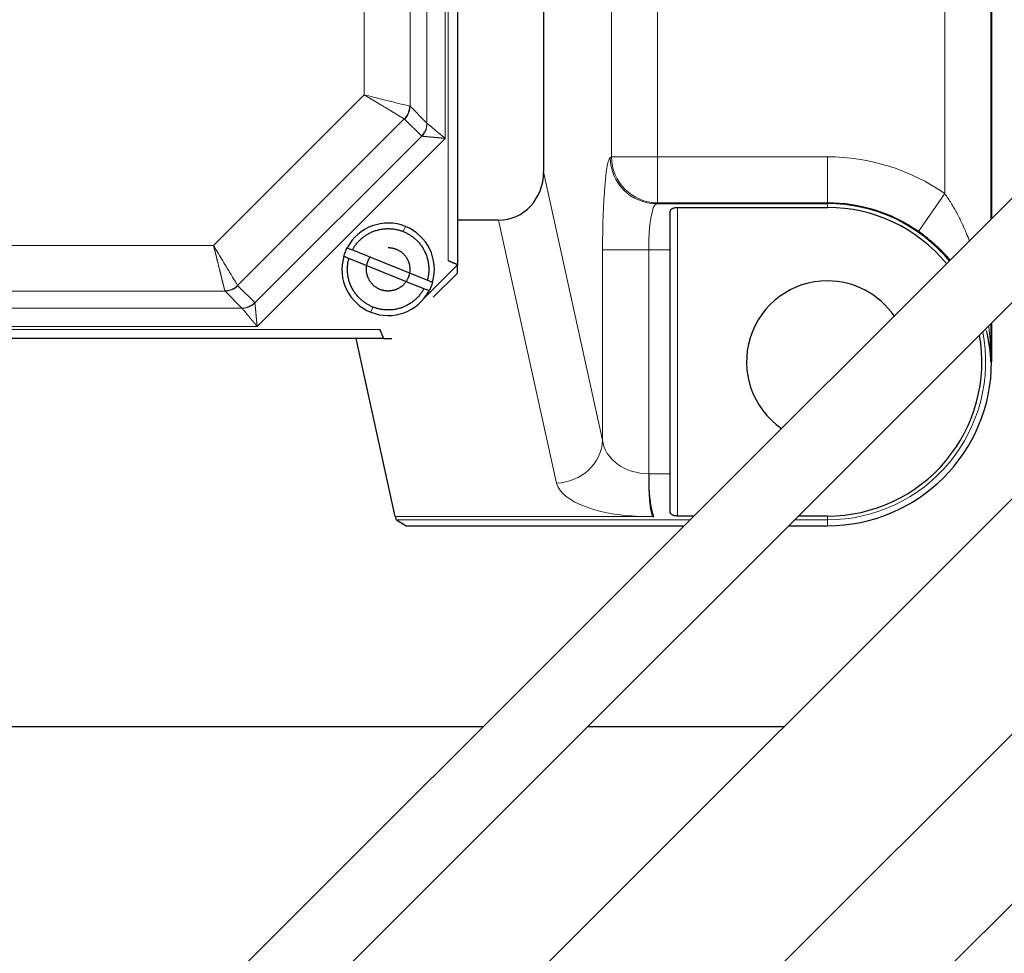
# Model space of a CAD drawing. Header units: inches. Extents: x 0 to 20790, y -12 to 14700.
# Tile 414 of 441: x 14027 to 14133, y 11416 to 11517. Entities that reach past the tile are written whole.
import ezdxf

# ---------------------------------------------------------------- set-up
doc = ezdxf.new("R2010")
doc.units = ezdxf.units.IN
doc.layers.add('1', color=7, linetype='Continuous', true_color=0xffffff)
doc.layers.add('254', color=7, linetype='Continuous', true_color=0xffffff)
doc.styles.add('latin_extended', font='simplex.shx')
doc.dimstyles.get("Standard").update_dxf_attribs({"dimtxt": 0.18, "dimasz": 0.18, "dimexe": 0.18, "dimexo": 0.0625, "dimgap": 0.09, "dimtad": 0, "dimtih": 1, "dimtoh": 1, "dimdec": 4, "dimzin": 0, "dimdsep": 46, "dimtxsty": 'Standard', "dimcen": 0.09, "dimadec": 0, "dimazin": 0, "dimtfac": 1, "dimtdec": 4, "dimtofl": 0, "dimtmove": 0, "dimatfit": 3, "dimfxl": 1, "dimtolj": 1, "dimtzin": 0, "dimarcsym": 0})

# ---------------------------------------------------------------- blocks, each defined once
blk = doc.blocks.new('_U8')
at = {"layer": '254', "color": 3, "linetype": 'Continuous', "lineweight": 13, "transparency": 16777216}
for p, q in [((13940.84, 12760.44), (13940.84, 13273.44)), ((14453.84, 10418.96), (14453.84, 13273.44)), ((14331.34, 13238.44), (14063.34, 13238.44))]:
    blk.add_line(p, q, dxfattribs=at)
at = {"layer": '254', "color": 3, "transparency": 16777216}
for points in [[(14063.34, 13258.86), (14063.34, 13218.02), (13940.84, 13238.44)], [(14331.34, 13218.02), (14331.34, 13258.86), (14453.84, 13238.44)]]:
    blk.add_solid(points, dxfattribs=at)
at = {"layer": 'Defpoints', "color": 0, "transparency": 16777216}
for p in [(13940.84, 13238.44), (13940.84, 12725.44), (14453.84, 10383.96)]:
    blk.add_point(p, dxfattribs=at)
at = {"layer": '254', "color": 2, "lineweight": 13, "transparency": 16777216, "insert": (14074.35, 13422.19), "char_height": 122.5, "attachment_point": 1, "style": 'latin_extended'}
blk.add_mtext('\\A1;513', dxfattribs=at)

msp = doc.modelspace()

# ---------------------------------------------------------------- linework, layer by layer
at = {"layer": '1', "color": 110, "linetype": 'Continuous', "lineweight": 13}
for p, q in [((14072.838, 11491.356), (14072.838, 11604.527)), ((14072.515, 11504.604), (14072.515, 11591.279)), ((14070.534, 11589.629), (14070.534, 11506.254)), ((14068.711, 11587.806), (14068.711, 11508.077)), ((14063.759, 11509.315), (14063.759, 11586.568)), ((14126.523, 11498.63), (14126.523, 11532.254)), ((14090.489, 11502.616), (14090.489, 11528.267)), ((14095.47, 11528.267), (14095.47, 11502.616)), ((14047.465, 11493.02), (14063.759, 11509.315)), ((14068.711, 11508.077), (14070.534, 11506.254)), ((14068.089, 11506.709), (14050.071, 11488.691)), ((14069.941, 11504.867), (14068.117, 11506.69)), ((14069.979, 11504.842), (14051.938, 11486.801)), ((14052.176, 11484.265), (14072.515, 11504.604)), ((14090.356, 11502.536), (14090.489, 11502.616)), ((14090.489, 11502.616), (14095.47, 11502.616)), ((14095.47, 11502.616), (14113.838, 11502.616)), ((14095.47, 11497.623), (14095.47, 11502.616)), ((14113.838, 11497.623), (14113.838, 11502.616)), ((14083.146, 11500.973), (14089.527, 11471.964)), ((14123.667, 11494.534), (14126.523, 11498.63)), ((14095.47, 11497.623), (14095.337, 11497.543)), ((14095.337, 11497.543), (14113.838, 11497.543)), ((14113.838, 11497.623), (14095.47, 11497.623)), ((14097.638, 11497.133), (14097.638, 11463.751)), ((14113.838, 11497.543), (14113.838, 11497.623)), ((14113.838, 11497.133), (14113.838, 11497.543)), ((14067.98, 11494.524), (14068.204, 11495.08)), ((14084.546, 11467.318), (14078.288, 11495.765)), ((13970.211, 11493.02), (14047.465, 11493.02)), ((14089.527, 11492.55), (14094.508, 11492.55)), ((14089.527, 11471.964), (14089.527, 11492.55)), ((14096.838, 11492.55), (14094.508, 11492.55)), ((14094.508, 11492.55), (14094.508, 11468.333)), ((14050.09, 11488.663), (14051.913, 11486.839)), ((14048.703, 11488.069), (13968.974, 11488.069)), ((14050.526, 11486.246), (14048.703, 11488.069)), ((14064.472, 11485.803), (14064.696, 11486.36)), ((14050.526, 11486.246), (13967.151, 11486.246)), ((13965.501, 11484.265), (14052.176, 11484.265)), ((13952.253, 11483.942), (14065.424, 11483.942)), ((14131.516, 11480.442), (14131.577, 11480.442)), ((14094.508, 11468.333), (14096.838, 11468.333)), ((14067.102, 11463.687), (14094.508, 11463.687)), ((14098.976, 11463.34), (14067.241, 11463.34)), ((14094.508, 11463.687), (14095.059, 11463.687)), ((14113.838, 11463.34), (14110.29, 11463.34)), ((14113.838, 11463.751), (14113.838, 11463.34)), ((14113.838, 11463.34), (14113.838, 11462.703))]:
    msp.add_line(p, q, dxfattribs=at)
at = {"layer": '1', "color": 2, "linetype": 'Continuous', "lineweight": 25}
for p, q in [((14073.838, 11604.942), (14073.838, 11490.942)), ((14083.146, 11594.114), (14083.146, 11500.973)), ((14131.516, 11550.442), (14131.516, 11495.881)), ((14131.577, 11550.442), (14131.577, 11495.941)), ((14069.979, 11504.842), (14069.941, 11504.867)), ((14135.617, 11499.98), (13953.898, 11318.261)), ((14097.638, 11497.133), (14113.838, 11497.133)), ((14096.838, 11492.55), (14096.838, 11496.692)), ((14078.288, 11495.765), (14073.837, 11495.765)), ((13959.555, 11312.605), (14141.273, 11494.323)), ((14062.469, 11492.537), (14070.581, 11489.274)), ((14096.838, 11468.333), (14096.838, 11492.55)), ((14070.207, 11488.346), (14062.096, 11491.609)), ((14073.838, 11490.942), (14070.338, 11487.442)), ((14073.838, 11490.042), (14073.838, 11490.943)), ((14071.216, 11487.419), (14073.838, 11490.042)), ((14050.071, 11488.691), (14050.09, 11488.663)), ((14051.913, 11486.839), (14051.938, 11486.801)), ((14152.759, 11484.595), (14052.685, 11384.521)), ((14131.516, 11484.567), (14131.516, 11480.442)), ((14131.577, 11484.627), (14131.577, 11480.442)), ((14067.102, 11463.687), (14062.867, 11482.942)), ((14065.839, 11482.942), (14066.738, 11482.942)), ((14187.273, 11475.269), (14118.413, 11406.409)), ((14065.413, 11371.793), (14165.487, 11471.867)), ((14096.838, 11464.191), (14096.838, 11468.333)), ((14067.241, 11463.34), (14068.305, 11462.703)), ((14099.387, 11463.751), (14097.638, 11463.751)), ((14113.838, 11463.751), (14110.701, 11463.751)), ((14068.305, 11462.703), (14098.338, 11462.703)), ((14109.652, 11462.703), (14113.838, 11462.703)), ((14076.575, 11440.942), (14010.809, 11440.942)), ((14109.105, 11440.942), (14087.888, 11440.942))]:
    msp.add_line(p, q, dxfattribs=at)
at = {"layer": '1', "color": 110, "linetype": 'Continuous', "lineweight": 13}
for radius, start, end in [(22.175, 55.10682, 90), (17.102, 39.68438, 90), (17.102, 270, 10.91531)]:
    msp.add_arc((14113.838, 11480.442), radius, start, end, dxfattribs=at)
at = {"layer": '1', "color": 2, "linetype": 'Continuous', "lineweight": 25}
for centre, radius, start, end in [((14113.838, 11480.442), 17.181, 55.10682, 90), ((14113.838, 11480.442), 16.691, 39.555, 90), ((14066.338, 11490.442), 5, 68.08544, 152.34627), ((14066.338, 11490.442), 5, 343.82461, 68.08544), ((14066.338, 11490.442), 5, 163.82461, 248.08544), ((14113.838, 11480.442), 8.75, 90, 235.42875), ((14113.838, 11480.442), 8.75, 34.57125, 90), ((14066.338, 11490.442), 5, 248.08544, 332.34627), ((14113.838, 11480.442), 16.691, 270, 9.95625), ((14113.838, 11480.442), 17.739, 270, 0)]:
    msp.add_arc(centre, radius, start, end, dxfattribs=at)
at = {"layer": '1', "color": 110, "linetype": 'Continuous', "lineweight": 13}
for centre, major_axis, ratio, start_param, end_param in [((14090.402, 11492.55), (0, 10), 0.0874887, 0.0523599, 1.5707963), ((14095.337, 11502.536), (2.569, -4.289), 0.9948398, 4.1749656, 5.7412005), ((14095.47, 11502.616), (-2.569, 4.289), 0.9948398, 1.0333729, 2.5996079), ((14095.383, 11492.55), (0, 5), 0.1749773, 0.0523599, 1.5707963), ((14084.546, 11471.964), (-4.883, -1.074), 0.9261447, 1.369826, 2.9084059), ((14094.508, 11472.311), (5, 0), 0.7954739, 3.2288591, 4.712389), ((14095.383, 11468.333), (0, 5), 0.1749773, 1.5707963, 2.7630387), ((14094.508, 11467.665), (10, 0), 0.397737, 3.2288591, 4.712389), ((14094.508, 11467.665), (-10, 0), 0.3977372, 1.5707964, 1.624184)]:
    msp.add_ellipse(centre, major_axis=major_axis, ratio=ratio, start_param=start_param, end_param=end_param, dxfattribs=at)
at = {"layer": '1', "color": 2, "linetype": 'Continuous', "lineweight": 25}
for centre, major_axis, ratio, start_param, end_param in [((14078.127, 11501.146), (1.16, -5.273), 0.9261447, 6.0822149, 7.6207949), ((14067.264, 11468.333), (0, 5), 0.0874887, 2.7630387, 3.0892328)]:
    msp.add_ellipse(centre, major_axis=major_axis, ratio=ratio, start_param=start_param, end_param=end_param, dxfattribs=at)
at = {"layer": '1', "color": 110, "linetype": 'Continuous', "lineweight": 13}
for points, knots in [([(14068.089, 11506.709), (14068.087, 11506.71), (14068.083, 11506.712), (14068.077, 11506.716), (14068.07, 11506.72), (14068.063, 11506.724), (14068.056, 11506.728), (14068.049, 11506.733), (14068.042, 11506.737), (14068.034, 11506.742), (14068.026, 11506.746), (14068.018, 11506.751), (14068.009, 11506.756), (14068, 11506.761), (14067.991, 11506.767), (14067.982, 11506.772), (14067.972, 11506.778), (14067.962, 11506.784), (14067.952, 11506.79), (14067.941, 11506.796), (14067.931, 11506.802), (14067.92, 11506.809), (14067.908, 11506.816), (14067.897, 11506.822), (14067.885, 11506.829), (14067.873, 11506.837), (14067.86, 11506.844), (14067.847, 11506.852), (14067.834, 11506.859), (14067.821, 11506.867), (14067.807, 11506.875), (14067.793, 11506.884), (14067.779, 11506.892), (14067.764, 11506.901), (14067.75, 11506.91), (14067.734, 11506.919), (14067.719, 11506.928), (14067.703, 11506.937), (14067.687, 11506.947), (14067.671, 11506.957), (14067.654, 11506.967), (14067.637, 11506.977), (14067.62, 11506.987), (14067.602, 11506.998), (14067.585, 11507.009), (14067.566, 11507.02), (14067.548, 11507.031), (14067.529, 11507.042), (14067.51, 11507.054), (14067.491, 11507.065), (14067.471, 11507.077), (14067.451, 11507.089), (14067.431, 11507.102), (14067.41, 11507.114), (14067.389, 11507.127), (14067.368, 11507.14), (14067.347, 11507.153), (14067.325, 11507.166), (14067.303, 11507.179), (14067.28, 11507.193), (14067.258, 11507.207), (14067.235, 11507.221), (14067.211, 11507.235), (14067.188, 11507.249), (14067.164, 11507.263), (14067.14, 11507.278), (14067.115, 11507.293), (14067.091, 11507.308), (14067.066, 11507.323), (14067.04, 11507.339), (14067.015, 11507.354), (14066.989, 11507.37), (14066.963, 11507.386), (14066.937, 11507.402), (14066.91, 11507.418), (14066.883, 11507.434), (14066.856, 11507.451), (14066.828, 11507.467), (14066.801, 11507.484), (14066.773, 11507.501), (14066.744, 11507.518), (14066.716, 11507.535), (14066.687, 11507.553), (14066.658, 11507.57), (14066.629, 11507.588), (14066.6, 11507.605), (14066.535, 11507.644), (14066.434, 11507.705), (14066.29, 11507.791), (14066.139, 11507.882), (14065.979, 11507.979), (14065.81, 11508.08), (14065.634, 11508.186), (14065.449, 11508.297), (14065.312, 11508.38), (14065.226, 11508.432), (14065.193, 11508.452), (14065.16, 11508.472), (14065.125, 11508.492), (14065.09, 11508.513), (14065.054, 11508.535), (14065.018, 11508.557), (14064.98, 11508.58), (14064.942, 11508.603), (14064.902, 11508.626), (14064.862, 11508.65), (14064.821, 11508.675), (14064.779, 11508.7), (14064.736, 11508.726), (14064.693, 11508.752), (14064.648, 11508.779), (14064.603, 11508.806), (14064.557, 11508.834), (14064.509, 11508.863), (14064.461, 11508.892), (14064.413, 11508.921), (14064.363, 11508.951), (14064.312, 11508.982), (14064.261, 11509.013), (14064.208, 11509.044), (14064.155, 11509.076), (14064.101, 11509.109), (14064.046, 11509.142), (14063.99, 11509.176), (14063.934, 11509.21), (14063.876, 11509.244), (14063.818, 11509.279), (14063.779, 11509.303), (14063.759, 11509.315)], [0, 0, 0, 0, 0.0049091, 0.0098455, 0.0148089, 0.0197994, 0.0248167, 0.0298608, 0.0349314, 0.0400284, 0.0451517, 0.0503011, 0.0554765, 0.0606776, 0.0659043, 0.0711565, 0.0764339, 0.0817364, 0.0870638, 0.0924159, 0.0977925, 0.1031934, 0.1086184, 0.1140672, 0.1195397, 0.1250357, 0.1305549, 0.1360971, 0.141662, 0.1472495, 0.1528593, 0.1584912, 0.1641449, 0.1698201, 0.1755166, 0.1812342, 0.1869725, 0.1927314, 0.1985105, 0.2043096, 0.2101284, 0.2159666, 0.2218239, 0.2277001, 0.2335948, 0.2395078, 0.2454387, 0.2513872, 0.2573532, 0.2633361, 0.2693358, 0.2753519, 0.2813841, 0.287432, 0.2934954, 0.299574, 0.3056673, 0.3117751, 0.317897, 0.3240328, 0.330182, 0.3363443, 0.3425194, 0.3487069, 0.3549065, 0.3611179, 0.3673406, 0.3735744, 0.3798189, 0.3860738, 0.3923386, 0.398613, 0.4048967, 0.4111894, 0.4174905, 0.4237999, 0.4301171, 0.4364418, 0.4427736, 0.4491122, 0.4554572, 0.4618082, 0.4681649, 0.4745269, 0.4808939, 0.4872654, 0.4936412, 0.5221468, 0.551487, 0.5816677, 0.6126902, 0.6445523, 0.6772488, 0.7107708, 0.7451056, 0.7507188, 0.7564606, 0.7623316, 0.7683321, 0.7744626, 0.7807236, 0.7871153, 0.7936382, 0.8002927, 0.8070791, 0.8139977, 0.8210488, 0.8282328, 0.8355499, 0.8430004, 0.8505844, 0.8583022, 0.866154, 0.8741398, 0.8822597, 0.8905139, 0.8989024, 0.9074251, 0.916082, 0.9248729, 0.9337978, 0.9428565, 0.9520486, 0.961374, 0.9708323, 0.980423, 0.9901457, 1, 1, 1, 1]), ([(14068.664, 11508.096), (14068.608, 11508.11), (14068.4, 11508.161), (14067.75, 11508.323), (14066.507, 11508.632), (14065.048, 11508.994), (14064.086, 11509.234), (14063.759, 11509.315)], [0, 0, 0, 0, 0.125, 0.325, 0.5799752, 0.8575726, 1, 1, 1, 1]), ([(14068.117, 11506.69), (14068.209, 11506.782), (14068.333, 11506.932), (14068.467, 11507.153), (14068.552, 11507.327), (14068.619, 11507.508), (14068.686, 11507.757), (14068.708, 11507.949), (14068.711, 11508.077)], [0, 0, 0, 0, 0.25, 0.375, 0.5, 0.625, 0.75, 1, 1, 1, 1]), ([(14070.534, 11506.254), (14070.532, 11506.14), (14070.502, 11505.855), (14070.375, 11505.472), (14070.171, 11505.124), (14070.022, 11504.948), (14069.941, 11504.867)], [0, 0, 0, 0, 0.2222222, 0.5555556, 0.7777778, 1, 1, 1, 1]), ([(14070.553, 11506.229), (14070.548, 11505.937), (14070.447, 11505.498), (14070.174, 11505.06), (14070.029, 11504.894), (14069.979, 11504.842)], [0, 0, 0, 0, 0.5714286, 0.8571429, 1, 1, 1, 1]), ([(14070.553, 11506.229), (14070.554, 11506.228), (14070.557, 11506.226), (14070.561, 11506.222), (14070.565, 11506.219), (14070.57, 11506.215), (14070.574, 11506.211), (14070.579, 11506.207), (14070.584, 11506.203), (14070.589, 11506.199), (14070.595, 11506.194), (14070.6, 11506.19), (14070.606, 11506.185), (14070.612, 11506.18), (14070.619, 11506.175), (14070.625, 11506.17), (14070.632, 11506.164), (14070.638, 11506.158), (14070.645, 11506.153), (14070.652, 11506.147), (14070.66, 11506.141), (14070.667, 11506.134), (14070.675, 11506.128), (14070.683, 11506.122), (14070.691, 11506.115), (14070.7, 11506.108), (14070.708, 11506.101), (14070.717, 11506.094), (14070.726, 11506.086), (14070.735, 11506.079), (14070.744, 11506.071), (14070.754, 11506.063), (14070.777, 11506.044), (14070.816, 11506.012), (14070.874, 11505.963), (14070.94, 11505.909), (14070.998, 11505.86), (14071.047, 11505.82), (14071.082, 11505.79), (14071.118, 11505.761), (14071.152, 11505.733), (14071.186, 11505.705), (14071.219, 11505.677), (14071.252, 11505.65), (14071.284, 11505.623), (14071.346, 11505.571), (14071.443, 11505.491), (14071.582, 11505.376), (14071.734, 11505.25), (14071.85, 11505.155), (14071.922, 11505.095), (14071.947, 11505.074), (14071.974, 11505.052), (14072.002, 11505.029), (14072.03, 11505.005), (14072.06, 11504.98), (14072.092, 11504.954), (14072.124, 11504.927), (14072.158, 11504.899), (14072.193, 11504.87), (14072.229, 11504.84), (14072.266, 11504.809), (14072.305, 11504.778), (14072.344, 11504.745), (14072.385, 11504.711), (14072.427, 11504.676), (14072.471, 11504.64), (14072.5, 11504.616), (14072.515, 11504.604)], [0, 0, 0, 0, 0.0060783, 0.0121777, 0.0182981, 0.0244396, 0.0306023, 0.0367862, 0.0429912, 0.0492175, 0.055465, 0.0617337, 0.0680237, 0.0743349, 0.0806673, 0.0870209, 0.0933957, 0.0997918, 0.1062089, 0.1126472, 0.1191066, 0.1255871, 0.1320886, 0.1386112, 0.1451546, 0.1517191, 0.1583044, 0.1649105, 0.1715374, 0.1781851, 0.1848535, 0.1915425, 0.1982522, 0.2329474, 0.2692787, 0.3071904, 0.3466185, 0.3656454, 0.3840458, 0.4018307, 0.4190118, 0.4356009, 0.4516364, 0.4672735, 0.4825267, 0.4973856, 0.5540501, 0.6149629, 0.6801485, 0.7495931, 0.7595843, 0.7700317, 0.7809366, 0.7923003, 0.8041241, 0.8164091, 0.8291563, 0.8423666, 0.8560407, 0.8701792, 0.8847825, 0.8998506, 0.9153836, 0.9313811, 0.9478426, 0.9647671, 0.9821534, 1, 1, 1, 1]), ([(14072.515, 11504.604), (14072.505, 11504.605), (14072.486, 11504.607), (14072.457, 11504.609), (14072.428, 11504.612), (14072.4, 11504.615), (14072.373, 11504.617), (14072.346, 11504.62), (14072.319, 11504.622), (14072.292, 11504.625), (14072.266, 11504.627), (14072.24, 11504.63), (14072.215, 11504.632), (14072.19, 11504.635), (14072.165, 11504.637), (14072.141, 11504.639), (14072.117, 11504.642), (14072.094, 11504.644), (14072.071, 11504.646), (14072.048, 11504.648), (14072.026, 11504.65), (14072.004, 11504.652), (14071.982, 11504.654), (14071.961, 11504.656), (14071.941, 11504.658), (14071.92, 11504.66), (14071.9, 11504.662), (14071.881, 11504.664), (14071.861, 11504.665), (14071.843, 11504.667), (14071.824, 11504.669), (14071.806, 11504.671), (14071.788, 11504.672), (14071.771, 11504.674), (14071.754, 11504.675), (14071.738, 11504.677), (14071.69, 11504.681), (14071.612, 11504.689), (14071.507, 11504.699), (14071.406, 11504.708), (14071.31, 11504.717), (14071.218, 11504.726), (14071.131, 11504.734), (14071.049, 11504.741), (14070.98, 11504.748), (14070.924, 11504.753), (14070.879, 11504.757), (14070.835, 11504.76), (14070.792, 11504.764), (14070.749, 11504.768), (14070.708, 11504.771), (14070.668, 11504.775), (14070.629, 11504.779), (14070.591, 11504.783), (14070.553, 11504.786), (14070.517, 11504.79), (14070.482, 11504.793), (14070.448, 11504.797), (14070.415, 11504.8), (14070.383, 11504.804), (14070.353, 11504.807), (14070.323, 11504.81), (14070.294, 11504.813), (14070.267, 11504.815), (14070.241, 11504.818), (14070.215, 11504.82), (14070.191, 11504.823), (14070.168, 11504.825), (14070.146, 11504.827), (14070.126, 11504.829), (14070.106, 11504.831), (14070.088, 11504.832), (14070.07, 11504.834), (14070.054, 11504.835), (14070.039, 11504.837), (14070.024, 11504.838), (14070.011, 11504.839), (14069.999, 11504.84), (14069.988, 11504.841), (14069.982, 11504.842), (14069.979, 11504.842)], [0, 0, 0, 0, 0.0090604, 0.018007, 0.0268395, 0.0355577, 0.0441615, 0.0526507, 0.0610252, 0.069285, 0.0774299, 0.0854599, 0.0933749, 0.1011749, 0.1088599, 0.1164298, 0.1238848, 0.1312249, 0.13845, 0.1455602, 0.1525557, 0.1594365, 0.1662027, 0.1728544, 0.1793917, 0.1858147, 0.1921236, 0.1983185, 0.2043996, 0.210367, 0.2162209, 0.2219614, 0.2275887, 0.233103, 0.2385046, 0.2437935, 0.24897, 0.284392, 0.3186901, 0.3518605, 0.3839021, 0.4148162, 0.4446071, 0.4732809, 0.5008466, 0.5175969, 0.5340315, 0.5502308, 0.5663189, 0.5822953, 0.598158, 0.6139052, 0.6295347, 0.6450445, 0.6604324, 0.6756964, 0.6908342, 0.7058438, 0.7207231, 0.7354699, 0.7500821, 0.7645579, 0.778895, 0.7930918, 0.8071463, 0.8210568, 0.8348216, 0.8484393, 0.8619083, 0.8752275, 0.8883956, 0.9014116, 0.9142747, 0.9269842, 0.9395396, 0.9519405, 0.9641869, 0.9762787, 0.9882162, 1, 1, 1, 1]), ([(14126.523, 11498.63), (14126.644, 11498.461), (14126.762, 11498.291), (14126.99, 11497.947), (14127.101, 11497.774), (14127.424, 11497.25), (14127.628, 11496.895), (14128.014, 11496.176), (14128.197, 11495.812), (14128.414, 11495.351), (14128.457, 11495.258), (14128.542, 11495.073), (14128.667, 11494.795), (14128.786, 11494.516), (14128.981, 11494.046), (14129.093, 11493.762), (14129.2, 11493.477)], [0, 0, 0, 0, 0.1050586, 0.1050586, 0.2101171, 0.2101171, 0.4202343, 0.4202343, 0.6303514, 0.6303514, 0.6828807, 0.6828807, 0.73541, 0.8404686, 0.8404686, 1, 1, 1, 1]), ([(14050.071, 11488.691), (14050.041, 11488.74), (14049.931, 11488.924), (14049.586, 11489.496), (14048.927, 11490.591), (14048.153, 11491.878), (14047.641, 11492.729), (14047.465, 11493.02)], [0, 0, 0, 0, 0.125, 0.325, 0.5792208, 0.8559544, 1, 1, 1, 1]), ([(14048.684, 11488.116), (14048.683, 11488.119), (14048.682, 11488.123), (14048.68, 11488.131), (14048.678, 11488.138), (14048.677, 11488.146), (14048.674, 11488.155), (14048.672, 11488.163), (14048.67, 11488.172), (14048.668, 11488.181), (14048.665, 11488.19), (14048.663, 11488.2), (14048.66, 11488.21), (14048.658, 11488.22), (14048.655, 11488.231), (14048.652, 11488.242), (14048.649, 11488.253), (14048.646, 11488.265), (14048.643, 11488.276), (14048.64, 11488.289), (14048.637, 11488.301), (14048.634, 11488.314), (14048.631, 11488.327), (14048.627, 11488.34), (14048.624, 11488.354), (14048.62, 11488.368), (14048.617, 11488.383), (14048.613, 11488.397), (14048.609, 11488.412), (14048.605, 11488.428), (14048.601, 11488.444), (14048.597, 11488.46), (14048.593, 11488.476), (14048.589, 11488.493), (14048.585, 11488.51), (14048.58, 11488.527), (14048.576, 11488.545), (14048.572, 11488.563), (14048.567, 11488.582), (14048.562, 11488.6), (14048.558, 11488.619), (14048.553, 11488.639), (14048.548, 11488.658), (14048.543, 11488.679), (14048.538, 11488.699), (14048.533, 11488.72), (14048.528, 11488.741), (14048.522, 11488.762), (14048.517, 11488.784), (14048.512, 11488.806), (14048.506, 11488.828), (14048.501, 11488.851), (14048.495, 11488.874), (14048.489, 11488.898), (14048.483, 11488.921), (14048.478, 11488.945), (14048.472, 11488.97), (14048.466, 11488.994), (14048.459, 11489.019), (14048.453, 11489.044), (14048.447, 11489.07), (14048.441, 11489.096), (14048.434, 11489.122), (14048.428, 11489.149), (14048.421, 11489.176), (14048.414, 11489.203), (14048.408, 11489.23), (14048.401, 11489.258), (14048.394, 11489.286), (14048.387, 11489.314), (14048.38, 11489.343), (14048.373, 11489.372), (14048.366, 11489.401), (14048.358, 11489.43), (14048.351, 11489.46), (14048.343, 11489.49), (14048.336, 11489.52), (14048.328, 11489.551), (14048.321, 11489.581), (14048.313, 11489.612), (14048.305, 11489.644), (14048.297, 11489.675), (14048.289, 11489.707), (14048.281, 11489.739), (14048.273, 11489.771), (14048.265, 11489.804), (14048.252, 11489.855), (14048.235, 11489.924), (14048.213, 11490.012), (14048.19, 11490.104), (14048.166, 11490.2), (14048.142, 11490.298), (14048.117, 11490.399), (14048.09, 11490.504), (14048.064, 11490.611), (14048.036, 11490.722), (14048.008, 11490.836), (14047.979, 11490.954), (14047.949, 11491.074), (14047.918, 11491.198), (14047.894, 11491.293), (14047.878, 11491.359), (14047.869, 11491.396), (14047.86, 11491.433), (14047.85, 11491.471), (14047.84, 11491.51), (14047.83, 11491.551), (14047.82, 11491.592), (14047.809, 11491.634), (14047.799, 11491.677), (14047.788, 11491.721), (14047.776, 11491.767), (14047.765, 11491.813), (14047.753, 11491.86), (14047.741, 11491.909), (14047.729, 11491.958), (14047.716, 11492.008), (14047.703, 11492.06), (14047.69, 11492.112), (14047.677, 11492.165), (14047.664, 11492.22), (14047.65, 11492.276), (14047.636, 11492.332), (14047.622, 11492.39), (14047.607, 11492.448), (14047.592, 11492.508), (14047.577, 11492.569), (14047.562, 11492.63), (14047.546, 11492.693), (14047.531, 11492.757), (14047.515, 11492.821), (14047.498, 11492.887), (14047.482, 11492.953), (14047.471, 11492.998), (14047.465, 11493.02)], [0, 0, 0, 0, 0.0050987, 0.0102202, 0.0153643, 0.0205308, 0.0257197, 0.0309307, 0.0361637, 0.0414185, 0.046695, 0.051993, 0.0573123, 0.0626527, 0.0680141, 0.0733962, 0.0787989, 0.084222, 0.0896653, 0.0951286, 0.1006117, 0.1061143, 0.1116363, 0.1171775, 0.1227375, 0.1283163, 0.1339136, 0.1395291, 0.1451626, 0.150814, 0.1564829, 0.1621691, 0.1678723, 0.1735924, 0.1793291, 0.1850821, 0.1908511, 0.196636, 0.2024363, 0.208252, 0.2140827, 0.2199281, 0.225788, 0.2316621, 0.23755, 0.2434517, 0.2493667, 0.2552947, 0.2612356, 0.2671889, 0.2731545, 0.2791319, 0.285121, 0.2911215, 0.2971329, 0.3031551, 0.3091877, 0.3152304, 0.321283, 0.3273451, 0.3334164, 0.3394966, 0.3455854, 0.3516825, 0.3577876, 0.3639003, 0.3700205, 0.3761476, 0.3822815, 0.3884219, 0.3945683, 0.4007206, 0.4068783, 0.4130412, 0.419209, 0.4253813, 0.4315579, 0.4377384, 0.4439225, 0.4501099, 0.4563003, 0.4624934, 0.4686889, 0.4748865, 0.4811054, 0.4873684, 0.4936755, 0.5097484, 0.5261105, 0.5427632, 0.5597074, 0.5769442, 0.5944738, 0.6122965, 0.6304121, 0.6488198, 0.6675189, 0.6865078, 0.7057847, 0.7253474, 0.7451932, 0.7507076, 0.7563569, 0.7621415, 0.7680618, 0.7741183, 0.7803114, 0.7866413, 0.7931086, 0.7997135, 0.8064564, 0.8133376, 0.8203574, 0.8275161, 0.8348139, 0.8422511, 0.8498278, 0.8575443, 0.8654006, 0.8733968, 0.8815331, 0.8898095, 0.8982259, 0.9067823, 0.9154786, 0.9243146, 0.9332902, 0.9424051, 0.9516591, 0.9610517, 0.9705826, 0.9802513, 0.9900573, 1, 1, 1, 1]), ([(14048.684, 11488.116), (14048.854, 11488.119), (14049.195, 11488.168), (14049.673, 11488.366), (14049.949, 11488.572), (14050.071, 11488.691), (14050.071, 11488.691), (14050.071, 11488.691)], [0, 0, 0, 0, 0.3333273, 0.6666613, 0.9999953, 0.9999953, 1, 1, 1, 1]), ([(14048.703, 11488.069), (14048.816, 11488.071), (14049.101, 11488.101), (14049.485, 11488.228), (14049.832, 11488.433), (14050.008, 11488.581), (14050.09, 11488.663)], [0, 0, 0, 0, 0.2222222, 0.5555556, 0.7777778, 1, 1, 1, 1]), ([(14048.703, 11488.069), (14048.702, 11488.071), (14048.7, 11488.074), (14048.698, 11488.078), (14048.695, 11488.083), (14048.693, 11488.088), (14048.691, 11488.093), (14048.689, 11488.099), (14048.687, 11488.105), (14048.686, 11488.11), (14048.685, 11488.114), (14048.684, 11488.116)], [0, 0, 0, 0, 0.1113067, 0.2225657, 0.3337764, 0.4449385, 0.5560513, 0.6671143, 0.7781271, 0.8890892, 1, 1, 1, 1]), ([(14051.913, 11486.839), (14051.751, 11486.677), (14051.418, 11486.44), (14050.924, 11486.278), (14050.64, 11486.248), (14050.526, 11486.246)], [0, 0, 0, 0, 0.4444444, 0.7777778, 1, 1, 1, 1]), ([(14051.938, 11486.801), (14051.728, 11486.598), (14051.346, 11486.36), (14050.843, 11486.243), (14050.624, 11486.228), (14050.551, 11486.227)], [0, 0, 0, 0, 0.5714286, 0.8571429, 1, 1, 1, 1]), ([(14051.938, 11486.801), (14051.938, 11486.8), (14051.939, 11486.796), (14051.939, 11486.791), (14051.939, 11486.785), (14051.94, 11486.779), (14051.941, 11486.773), (14051.941, 11486.767), (14051.942, 11486.76), (14051.942, 11486.753), (14051.943, 11486.745), (14051.943, 11486.737), (14051.944, 11486.729), (14051.945, 11486.721), (14051.946, 11486.712), (14051.946, 11486.704), (14051.947, 11486.694), (14051.948, 11486.685), (14051.949, 11486.675), (14051.95, 11486.665), (14051.951, 11486.654), (14051.952, 11486.643), (14051.953, 11486.632), (14051.954, 11486.621), (14051.955, 11486.609), (14051.956, 11486.597), (14051.957, 11486.585), (14051.958, 11486.572), (14051.959, 11486.559), (14051.961, 11486.546), (14051.962, 11486.532), (14051.963, 11486.518), (14051.965, 11486.504), (14051.966, 11486.489), (14051.968, 11486.474), (14051.969, 11486.459), (14051.971, 11486.443), (14051.972, 11486.428), (14051.974, 11486.411), (14051.976, 11486.395), (14051.977, 11486.378), (14051.979, 11486.361), (14051.981, 11486.344), (14051.983, 11486.326), (14051.984, 11486.308), (14051.986, 11486.29), (14051.988, 11486.271), (14051.99, 11486.252), (14051.992, 11486.233), (14051.994, 11486.214), (14051.996, 11486.194), (14051.998, 11486.174), (14052, 11486.154), (14052.002, 11486.133), (14052.004, 11486.112), (14052.006, 11486.091), (14052.008, 11486.069), (14052.01, 11486.047), (14052.012, 11486.025), (14052.014, 11486.003), (14052.016, 11485.981), (14052.018, 11485.958), (14052.02, 11485.935), (14052.022, 11485.911), (14052.024, 11485.888), (14052.026, 11485.863), (14052.028, 11485.839), (14052.031, 11485.807), (14052.035, 11485.766), (14052.039, 11485.717), (14052.044, 11485.666), (14052.049, 11485.613), (14052.054, 11485.559), (14052.06, 11485.503), (14052.065, 11485.445), (14052.071, 11485.385), (14052.076, 11485.324), (14052.082, 11485.261), (14052.089, 11485.197), (14052.095, 11485.13), (14052.1, 11485.074), (14052.104, 11485.029), (14052.108, 11484.993), (14052.111, 11484.956), (14052.115, 11484.918), (14052.118, 11484.878), (14052.122, 11484.836), (14052.126, 11484.792), (14052.13, 11484.747), (14052.135, 11484.7), (14052.139, 11484.651), (14052.144, 11484.601), (14052.149, 11484.549), (14052.154, 11484.496), (14052.159, 11484.44), (14052.165, 11484.383), (14052.17, 11484.325), (14052.174, 11484.285), (14052.176, 11484.265)], [0, 0, 0, 0, 0.0061541, 0.0123529, 0.0185964, 0.0248848, 0.0312182, 0.0375966, 0.04402, 0.0504884, 0.0570019, 0.0635604, 0.070164, 0.0768124, 0.0835058, 0.090244, 0.0970268, 0.1038543, 0.1107263, 0.1176427, 0.1246032, 0.1316078, 0.1386563, 0.1457484, 0.1528841, 0.160063, 0.1672851, 0.1745499, 0.1818574, 0.1892072, 0.1965992, 0.204033, 0.2115083, 0.219025, 0.2265827, 0.234181, 0.2418198, 0.2494987, 0.2572174, 0.2649756, 0.2727729, 0.2806091, 0.2884838, 0.2963967, 0.3043474, 0.3123357, 0.3203611, 0.3284233, 0.3365221, 0.344657, 0.3528277, 0.3610339, 0.3692753, 0.3775515, 0.3858621, 0.3942069, 0.4025855, 0.4109976, 0.4194428, 0.4279209, 0.4364316, 0.4449744, 0.4535492, 0.4621556, 0.4708106, 0.4795538, 0.4883869, 0.4973102, 0.514327, 0.5317385, 0.5495466, 0.5677527, 0.5863581, 0.6053637, 0.6247702, 0.6445777, 0.6647862, 0.6853952, 0.706404, 0.7278114, 0.7496158, 0.7603954, 0.7716626, 0.783419, 0.7956664, 0.8084062, 0.8216397, 0.8353683, 0.8495929, 0.8643144, 0.8795335, 0.8952507, 0.911466, 0.9281794, 0.9453904, 0.9630983, 0.981302, 1, 1, 1, 1]), ([(14050.551, 11486.227), (14050.55, 11486.228), (14050.549, 11486.23), (14050.546, 11486.232), (14050.543, 11486.235), (14050.54, 11486.237), (14050.537, 11486.239), (14050.534, 11486.242), (14050.53, 11486.244), (14050.527, 11486.245), (14050.526, 11486.246)], [0, 0, 0, 0, 0.1236717, 0.2476798, 0.3720459, 0.4967919, 0.6219391, 0.7475089, 0.8735223, 1, 1, 1, 1]), ([(14052.176, 11484.265), (14052.17, 11484.273), (14052.157, 11484.288), (14052.139, 11484.31), (14052.12, 11484.333), (14052.102, 11484.354), (14052.084, 11484.376), (14052.067, 11484.397), (14052.049, 11484.418), (14052.032, 11484.439), (14052.016, 11484.459), (14051.999, 11484.479), (14051.983, 11484.499), (14051.967, 11484.519), (14051.951, 11484.538), (14051.935, 11484.556), (14051.92, 11484.575), (14051.905, 11484.593), (14051.89, 11484.611), (14051.876, 11484.628), (14051.861, 11484.646), (14051.847, 11484.663), (14051.834, 11484.679), (14051.82, 11484.695), (14051.807, 11484.711), (14051.794, 11484.727), (14051.781, 11484.742), (14051.769, 11484.757), (14051.757, 11484.772), (14051.745, 11484.786), (14051.733, 11484.801), (14051.721, 11484.814), (14051.71, 11484.828), (14051.699, 11484.841), (14051.689, 11484.854), (14051.678, 11484.866), (14051.634, 11484.92), (14051.558, 11485.012), (14051.454, 11485.137), (14051.358, 11485.253), (14051.269, 11485.36), (14051.2, 11485.443), (14051.147, 11485.508), (14051.106, 11485.557), (14051.063, 11485.608), (14051.019, 11485.662), (14050.971, 11485.719), (14050.923, 11485.778), (14050.875, 11485.836), (14050.831, 11485.889), (14050.797, 11485.93), (14050.771, 11485.961), (14050.753, 11485.983), (14050.736, 11486.004), (14050.719, 11486.024), (14050.703, 11486.043), (14050.688, 11486.062), (14050.674, 11486.079), (14050.66, 11486.096), (14050.646, 11486.112), (14050.634, 11486.127), (14050.622, 11486.142), (14050.611, 11486.155), (14050.6, 11486.168), (14050.59, 11486.18), (14050.581, 11486.191), (14050.572, 11486.201), (14050.565, 11486.21), (14050.557, 11486.219), (14050.553, 11486.224), (14050.551, 11486.227)], [0, 0, 0, 0, 0.0091499, 0.018181, 0.0270929, 0.0358854, 0.0445583, 0.0531116, 0.0615449, 0.0698583, 0.0780515, 0.0861246, 0.0940774, 0.10191, 0.1096221, 0.117214, 0.1246855, 0.1320367, 0.1392675, 0.1463782, 0.1533686, 0.1602389, 0.1669892, 0.1736196, 0.1801301, 0.1865209, 0.1927921, 0.1989438, 0.2049762, 0.2108895, 0.2166837, 0.2223591, 0.2279158, 0.233354, 0.2386738, 0.2438756, 0.2489593, 0.3051512, 0.3584363, 0.4088067, 0.4562718, 0.5008575, 0.5227777, 0.5460926, 0.5708336, 0.5973725, 0.625811, 0.6585626, 0.6903111, 0.7210173, 0.750645, 0.7648266, 0.7788963, 0.7928529, 0.8066952, 0.820422, 0.8340322, 0.8475247, 0.8608987, 0.8741531, 0.8872873, 0.9003003, 0.9131918, 0.9259611, 0.9386078, 0.9511318, 0.9635329, 0.9758112, 0.9879667, 1, 1, 1, 1]), ([(14131.293, 11484.213), (14131.341, 11483.739), (14131.382, 11483.265), (14131.428, 11482.594), (14131.441, 11482.399), (14131.463, 11482.007), (14131.482, 11481.616), (14131.5, 11481.127), (14131.509, 11480.784), (14131.513, 11480.637), (14131.515, 11480.539), (14131.516, 11480.49), (14131.516, 11480.442)], [0, 0, 0, 0, 0.3780128, 0.3780128, 0.5335096, 0.5335096, 0.6890064, 0.8445032, 0.9222516, 0.9611258, 0.9611258, 1, 1, 1, 1])]:
    msp.add_open_spline(points, degree=3, knots=knots, dxfattribs=at)
for points in [[(14068.089, 11506.709), (14068.208, 11506.831), (14068.414, 11507.107), (14068.612, 11507.585), (14068.661, 11507.925), (14068.664, 11508.096)], [(14068.117, 11506.69), (14068.109, 11506.698), (14068.1, 11506.704), (14068.089, 11506.709)]]:
    msp.add_open_spline(points, degree=3, dxfattribs=at)
at = {"layer": '1', "color": 2, "linetype": 'Continuous', "lineweight": 25}
for points, degree in [([(14068.711, 11508.077), (14068.698, 11508.085), (14068.682, 11508.091), (14068.664, 11508.096)], 3), ([(14070.534, 11506.254), (14070.539, 11506.243), (14070.546, 11506.235), (14070.553, 11506.229)], 3), ([(14061.7, 11492.308), (14061.762, 11492.463), (14061.832, 11492.614), (14061.909, 11492.762)], 3), ([(14066.338, 11492.792), (14066.79, 11492.791), (14067.672, 11492.428), (14068.327, 11491.779), (14068.689, 11490.904), (14068.688, 11489.982), (14068.326, 11489.106), (14067.675, 11488.455), (14066.8, 11488.092), (14066.338, 11488.092)], 2), ([(14061.536, 11491.834), (14061.583, 11491.995), (14061.637, 11492.153), (14061.7, 11492.308)], 3), ([(14070.977, 11488.576), (14070.915, 11488.421), (14070.845, 11488.269), (14070.767, 11488.121)], 3), ([(14071.14, 11489.049), (14071.094, 11488.888), (14071.039, 11488.73), (14070.977, 11488.576)], 3), ([(14065.838, 11482.942), (13951.838, 11482.942)], 1), ([(14095.041, 11463.693), (14095.047, 11463.691), (14095.053, 11463.689), (14095.059, 11463.687)], 3)]:
    msp.add_open_spline(points, degree=degree, dxfattribs=at)
for points, degree, knots in [([(14096.838, 11496.692), (14096.838, 11496.724), (14096.842, 11496.755), (14096.859, 11496.813), (14096.872, 11496.842), (14096.893, 11496.875), (14096.898, 11496.882), (14096.908, 11496.895), (14096.913, 11496.902), (14096.93, 11496.921), (14096.942, 11496.933), (14096.982, 11496.969), (14097.013, 11496.99), (14097.057, 11497.015), (14097.067, 11497.02), (14097.086, 11497.03), (14097.115, 11497.043), (14097.167, 11497.063), (14097.213, 11497.077), (14097.249, 11497.087), (14097.261, 11497.09), (14097.285, 11497.096), (14097.298, 11497.099), (14097.362, 11497.112), (14097.415, 11497.119), (14097.497, 11497.127), (14097.525, 11497.129), (14097.581, 11497.132), (14097.61, 11497.133), (14097.638, 11497.133)], 3, [0, 0, 0, 0, 0.125, 0.125, 0.25, 0.25, 0.28125, 0.28125, 0.3125, 0.3125, 0.375, 0.375, 0.5, 0.5, 0.53125, 0.53125, 0.5625, 0.625, 0.6875, 0.6875, 0.71875, 0.71875, 0.75, 0.75, 0.875, 0.875, 0.9375, 0.9375, 1, 1, 1, 1]), ([(14127.121, 11491.426), (14127.019, 11491.543), (14126.916, 11491.66), (14126.745, 11491.848), (14126.68, 11491.919), (14126.547, 11492.06), (14126.48, 11492.131), (14126.344, 11492.271), (14126.275, 11492.341), (14126.136, 11492.48), (14126.066, 11492.549), (14125.854, 11492.754), (14125.71, 11492.889), (14125.269, 11493.289), (14124.965, 11493.549), (14124.492, 11493.926), (14124.331, 11494.051), (14124.004, 11494.295), (14123.837, 11494.416), (14123.667, 11494.534)], 3, [0, 0, 0, 0, 0.1049738, 0.1049738, 0.1689042, 0.1689042, 0.2328347, 0.2328347, 0.2967651, 0.2967651, 0.3606956, 0.3606956, 0.4885565, 0.4885565, 0.7442782, 0.7442782, 0.8721391, 0.8721391, 1, 1, 1, 1]), ([(14061.909, 11492.762), (14062.006, 11492.724), (14062.192, 11492.648), (14062.379, 11492.573), (14062.469, 11492.537)], 3, [0, 0, 0, 0, 0.5156033, 1, 1, 1, 1]), ([(14062.096, 11491.609), (14062.006, 11491.646), (14061.819, 11491.721), (14061.632, 11491.796), (14061.536, 11491.834)], 3, [0, 0, 0, 0, 0.4843967, 1, 1, 1, 1]), ([(14066.338, 11488.092), (14065.877, 11488.092), (14065.003, 11488.454), (14064.352, 11489.105), (14063.989, 11489.98), (14063.987, 11490.902), (14064.263, 11491.571), (14064.4, 11491.771)], 2, [0, 0, 0, 0.1809013, 0.3618027, 0.542704, 0.7236054, 0.9045067, 1, 1, 1]), ([(14073.838, 11490.942), (14073.836, 11490.942), (14073.835, 11490.943), (14073.834, 11490.943), (14073.832, 11490.944), (14073.83, 11490.944), (14073.828, 11490.945), (14073.826, 11490.946), (14073.823, 11490.947), (14073.82, 11490.948), (14073.816, 11490.95), (14073.813, 11490.951), (14073.809, 11490.953), (14073.805, 11490.954), (14073.8, 11490.956), (14073.795, 11490.958), (14073.79, 11490.96), (14073.785, 11490.962), (14073.779, 11490.965), (14073.773, 11490.967), (14073.767, 11490.97), (14073.76, 11490.973), (14073.753, 11490.975), (14073.746, 11490.978), (14073.739, 11490.982), (14073.731, 11490.985), (14073.723, 11490.988), (14073.714, 11490.992), (14073.706, 11490.995), (14073.697, 11490.999), (14073.688, 11491.003), (14073.678, 11491.007), (14073.668, 11491.011), (14073.658, 11491.016), (14073.648, 11491.02), (14073.637, 11491.025), (14073.626, 11491.029), (14073.615, 11491.034), (14073.603, 11491.039), (14073.592, 11491.044), (14073.58, 11491.049), (14073.568, 11491.054), (14073.555, 11491.059), (14073.526, 11491.071), (14073.475, 11491.092), (14073.399, 11491.123), (14073.314, 11491.159), (14073.246, 11491.187), (14073.203, 11491.205), (14073.186, 11491.212), (14073.169, 11491.219), (14073.15, 11491.227), (14073.13, 11491.235), (14073.109, 11491.243), (14073.087, 11491.253), (14073.064, 11491.262), (14073.039, 11491.272), (14073.014, 11491.283), (14072.987, 11491.294), (14072.96, 11491.305), (14072.931, 11491.317), (14072.901, 11491.33), (14072.87, 11491.343), (14072.849, 11491.351), (14072.838, 11491.356)], 3, [0, 0, 0, 0, 0.0472002, 0.0568721, 0.0666195, 0.0764413, 0.0863366, 0.0963042, 0.106343, 0.1164518, 0.1266294, 0.1368744, 0.1471854, 0.1575611, 0.1679999, 0.1785002, 0.1890606, 0.1996793, 0.2103547, 0.2210851, 0.2318686, 0.2427036, 0.253588, 0.2645202, 0.2754981, 0.2865198, 0.2975834, 0.3086869, 0.3198283, 0.3310056, 0.3422167, 0.3534597, 0.3647325, 0.3760331, 0.3873593, 0.3987093, 0.4100809, 0.4214721, 0.432881, 0.4443056, 0.4557438, 0.4671938, 0.4786536, 0.4901259, 0.5472639, 0.6083777, 0.6734667, 0.7424562, 0.7534877, 0.7651836, 0.7775479, 0.7905842, 0.8042958, 0.8186854, 0.8337556, 0.8495079, 0.8659433, 0.883062, 0.9008633, 0.9193452, 0.9385048, 0.9583379, 0.9788387, 1, 1, 1, 1]), ([(14070.581, 11489.274), (14070.671, 11489.238), (14070.858, 11489.162), (14071.044, 11489.087), (14071.14, 11489.049)], 3, [0, 0, 0, 0, 0.4843967, 1, 1, 1, 1]), ([(14070.767, 11488.121), (14070.671, 11488.16), (14070.484, 11488.235), (14070.298, 11488.31), (14070.207, 11488.346)], 3, [0, 0, 0, 0, 0.5156033, 1, 1, 1, 1]), ([(14065.424, 11483.942), (14065.426, 11483.937), (14065.43, 11483.927), (14065.436, 11483.912), (14065.442, 11483.898), (14065.448, 11483.884), (14065.454, 11483.87), (14065.46, 11483.856), (14065.465, 11483.843), (14065.471, 11483.829), (14065.476, 11483.816), (14065.481, 11483.804), (14065.487, 11483.791), (14065.492, 11483.779), (14065.497, 11483.767), (14065.502, 11483.755), (14065.507, 11483.743), (14065.511, 11483.732), (14065.516, 11483.721), (14065.52, 11483.71), (14065.525, 11483.699), (14065.529, 11483.689), (14065.533, 11483.679), (14065.537, 11483.669), (14065.541, 11483.659), (14065.545, 11483.65), (14065.549, 11483.641), (14065.553, 11483.632), (14065.556, 11483.623), (14065.56, 11483.614), (14065.563, 11483.606), (14065.567, 11483.598), (14065.57, 11483.59), (14065.573, 11483.582), (14065.576, 11483.575), (14065.579, 11483.568), (14065.592, 11483.537), (14065.613, 11483.484), (14065.643, 11483.413), (14065.67, 11483.349), (14065.694, 11483.29), (14065.712, 11483.246), (14065.726, 11483.213), (14065.735, 11483.19), (14065.745, 11483.168), (14065.754, 11483.146), (14065.762, 11483.126), (14065.771, 11483.107), (14065.778, 11483.088), (14065.786, 11483.071), (14065.793, 11483.055), (14065.799, 11483.04), (14065.805, 11483.026), (14065.81, 11483.013), (14065.815, 11483.001), (14065.819, 11482.99), (14065.823, 11482.981), (14065.827, 11482.972), (14065.83, 11482.965), (14065.832, 11482.959), (14065.834, 11482.953), (14065.836, 11482.949), (14065.837, 11482.946), (14065.838, 11482.943), (14065.838, 11482.942), (14065.838, 11482.942), (14065.838, 11482.942)], 3, [0, 0, 0, 0, 0.0098379, 0.0195356, 0.0290922, 0.0385069, 0.0477792, 0.0569083, 0.0658938, 0.0747352, 0.083432, 0.0919838, 0.1003905, 0.1086517, 0.1167672, 0.124737, 0.1325608, 0.1402387, 0.1477706, 0.1551566, 0.1623967, 0.1694911, 0.1764398, 0.1832431, 0.1899011, 0.1964141, 0.2027822, 0.2090059, 0.2150853, 0.2210208, 0.2268127, 0.2324614, 0.2379672, 0.2433304, 0.2485516, 0.253631, 0.258569, 0.3142317, 0.3674363, 0.4181306, 0.466294, 0.5119346, 0.5339942, 0.5560138, 0.5779844, 0.599892, 0.6217226, 0.6434617, 0.6650951, 0.6866083, 0.7079871, 0.7292173, 0.750285, 0.7711769, 0.7918797, 0.8123808, 0.8326682, 0.8527304, 0.8725566, 0.8921367, 0.9114614, 0.9305222, 0.9493114, 0.9678222, 0.9860485, 1, 1, 1, 1]), ([(14131.516, 11480.442), (14131.516, 11480.451), (14131.516, 11480.461), (14131.515, 11480.48), (14131.513, 11480.51), (14131.51, 11480.578), (14131.502, 11480.714), (14131.485, 11480.987), (14131.452, 11481.376), (14131.418, 11481.687), (14131.389, 11481.921), (14131.378, 11481.998), (14131.357, 11482.154), (14131.346, 11482.232), (14131.287, 11482.619), (14131.232, 11482.928), (14131.127, 11483.438), (14131.082, 11483.639), (14131.034, 11483.84)], 3, [0, 0, 0, 0, 0.0085523, 0.0085523, 0.0171045, 0.0342091, 0.0684182, 0.1368363, 0.2736727, 0.410509, 0.410509, 0.4789272, 0.4789272, 0.5473454, 0.5473454, 0.8210181, 0.8210181, 1, 1, 1, 1]), ([(14094.508, 11468.333), (14094.508, 11468.27), (14094.508, 11468.208), (14094.508, 11468.114), (14094.508, 11468.082), (14094.509, 11468.02), (14094.509, 11467.988), (14094.51, 11467.832), (14094.511, 11467.707), (14094.515, 11467.459), (14094.517, 11467.336), (14094.521, 11467.154), (14094.522, 11467.093), (14094.525, 11466.972), (14094.527, 11466.912), (14094.536, 11466.613), (14094.546, 11466.382), (14094.563, 11466.046), (14094.57, 11465.937), (14094.58, 11465.775), (14094.584, 11465.721), (14094.592, 11465.615), (14094.596, 11465.563), (14094.617, 11465.306), (14094.636, 11465.113), (14094.67, 11464.842), (14094.682, 11464.755), (14094.708, 11464.587), (14094.722, 11464.506), (14094.752, 11464.35), (14094.768, 11464.276), (14094.795, 11464.171), (14094.804, 11464.137), (14094.824, 11464.071), (14094.834, 11464.039), (14094.855, 11463.977), (14094.867, 11463.947), (14094.891, 11463.889), (14094.903, 11463.861), (14094.924, 11463.822), (14094.932, 11463.808), (14094.947, 11463.783), (14094.956, 11463.771), (14094.969, 11463.753), (14094.974, 11463.747), (14094.984, 11463.735), (14094.989, 11463.729), (14095.001, 11463.718), (14095.007, 11463.712), (14095.018, 11463.704), (14095.022, 11463.702), (14095.028, 11463.698), (14095.031, 11463.697), (14095.036, 11463.695), (14095.038, 11463.694), (14095.041, 11463.693)], 3, [0, 0, 0, 0, 0.03125, 0.03125, 0.046875, 0.046875, 0.0625, 0.0625, 0.125, 0.125, 0.1875, 0.1875, 0.21875, 0.21875, 0.25, 0.25, 0.375, 0.375, 0.4375, 0.4375, 0.46875, 0.46875, 0.5, 0.5, 0.625, 0.625, 0.6875, 0.6875, 0.75, 0.75, 0.8125, 0.8125, 0.84375, 0.84375, 0.875, 0.875, 0.90625, 0.90625, 0.9375, 0.9375, 0.953125, 0.953125, 0.96875, 0.96875, 0.9765625, 0.9765625, 0.984375, 0.984375, 0.9921875, 0.9921875, 0.9960938, 0.9960938, 0.9980469, 0.9980469, 1, 1, 1, 1]), ([(14097.638, 11463.751), (14097.581, 11463.751), (14097.526, 11463.753), (14097.444, 11463.761), (14097.416, 11463.764), (14097.363, 11463.772), (14097.311, 11463.781), (14097.262, 11463.792), (14097.215, 11463.805), (14097.192, 11463.812), (14097.125, 11463.835), (14097.085, 11463.853), (14097.032, 11463.882), (14097.015, 11463.892), (14096.983, 11463.914), (14096.969, 11463.926), (14096.929, 11463.961), (14096.907, 11463.987), (14096.885, 11464.02), (14096.881, 11464.027), (14096.874, 11464.041), (14096.863, 11464.062), (14096.855, 11464.084), (14096.842, 11464.128), (14096.838, 11464.159), (14096.838, 11464.191)], 3, [0, 0, 0, 0, 0.125, 0.125, 0.1875, 0.1875, 0.25, 0.3125, 0.3125, 0.375, 0.375, 0.5, 0.5, 0.5625, 0.5625, 0.625, 0.625, 0.75, 0.75, 0.78125, 0.78125, 0.8125, 0.875, 0.875, 1, 1, 1, 1])]:
    msp.add_open_spline(points, degree=degree, knots=knots, dxfattribs=at)
for points, weights in [([(14062.469, 11492.537), (14064.339, 11495.989), (14067.98, 11494.524)], [0.957499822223, 0.730173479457, 1]), ([(14067.98, 11494.524), (14071.622, 11493.059), (14070.581, 11489.274)], [1, 0.730173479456, 0.957499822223]), ([(14064.696, 11486.36), (14061.054, 11487.825), (14062.096, 11491.609)], [1, 0.730173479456, 0.957499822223]), ([(14070.207, 11488.346), (14068.338, 11484.894), (14064.696, 11486.36)], [0.957499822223, 0.730173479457, 1])]:
    msp.add_rational_spline(points, weights, degree=2, dxfattribs=at)

# ---------------------------------------------------------------- dimensions: what is measured, and where the dimension line sits
at = {"layer": '254', "color": 2, "linetype": 'Continuous', "lineweight": 13}
dim = msp.add_linear_dim(base=(13940.838, 13238.442), p1=(14453.838, 10383.957), p2=(13940.838, 12725.442), dimstyle='Standard', override={"dimscale": 35, "dimtxt": 3.5, "dimasz": 3.5, "dimexe": 1, "dimexo": 1, "dimgap": 1.75, "dimtad": 1, "dimtih": 1, "dimtoh": 0, "dimdec": 2, "dimlfac": 1, "dimzin": 8, "dimdsep": 46, "dimlunit": 2, "dimtxsty": 'latin_extended', "dimsah": 1, "dimse1": 0, "dimse2": 0, "dimsd1": 0, "dimsd2": 0, "dimclrd": 3, "dimclre": 3, "dimclrt": 2, "dimtol": 0, "dimtm": -0.1, "dimtfac": 0.714286, "dimtdec": 3, "dimtofl": 1, "dimtmove": 0, "dimtzin": 8, "dimlwd": 13, "dimlwe": 13}, dxfattribs=at)
dim.commit()
dim.dimension.update_dxf_attribs({"geometry": '_U8', "text_midpoint": (14220.18, 13238.442), "dimtype": 160})

doc.saveas('drawing.dxf')
